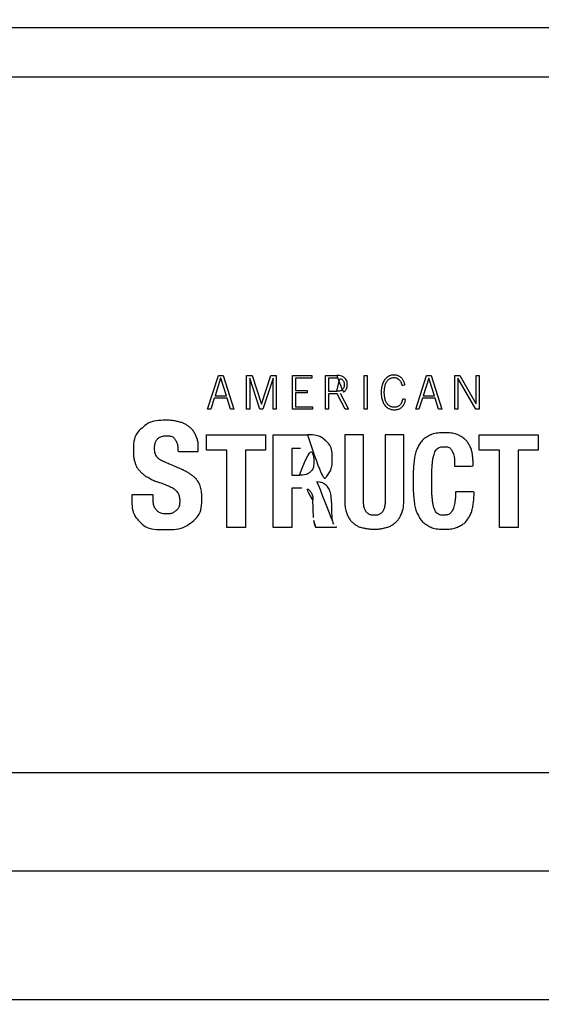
# Model space of a CAD drawing. Extents: x 208586767.6 to 208586821.4, y -134301046.9 to -134301022.9.
# Drawn here: x 208586778.346 to 208586779.497, y -134301044.941 to -134301042.779 of the extents above; entities that cross this region are included whole.
import ezdxf

# ---------------------------------------------------------------- set-up
doc = ezdxf.new("R2010")
doc.units = 0
for name, color, linetype in [('NO_PLOT', 7, 'Continuous'), ('SH_Border', 7, 'Continuous'), ('SH_Cut_Line', 7, 'Continuous'), ('SH_Data', 7, 'Continuous')]:
    doc.layers.add(name, color=color, linetype=linetype)

msp = doc.modelspace()

# ---------------------------------------------------------------- linework, layer by layer
at = {"layer": 'NO_PLOT'}
msp.add_lwpolyline([(208586777.4283, -134301044.6568), (208586783.4283, -134301044.6568), (208586783.4283, -134301042.9068), (208586777.4283, -134301042.9068)], close=True, dxfattribs=at)
at = {"layer": 'SH_Border'}
msp.add_lwpolyline([(208586777.4283, -134301023.4407), (208586809.4283, -134301023.4407), (208586809.4283, -134301044.4407), (208586777.4283, -134301044.4407)], close=True, dxfattribs=at)
at = {"layer": 'SH_Cut_Line'}
msp.add_lwpolyline([(208586775.9283, -134301044.9407), (208586809.9283, -134301044.9407), (208586809.9283, -134301022.9407), (208586775.9283, -134301022.9407)], close=True, dxfattribs=at)
at = {"layer": 'SH_Data'}
msp.add_line((208586782.5558, -134301042.7979), (208586778.3058, -134301042.7979), dxfattribs=at)
for points in [[(208586778.7609, -134301043.639), (208586778.7847, -134301043.5645), (208586778.7951, -134301043.5645), (208586778.8186, -134301043.639), (208586778.8114, -134301043.639), (208586778.8039, -134301043.6146), (208586778.7757, -134301043.6146), (208586778.7681, -134301043.639), (208586778.7609, -134301043.639)], [(208586778.847, -134301043.639), (208586778.847, -134301043.5645), (208586778.859, -134301043.5645), (208586778.8795, -134301043.6276), (208586778.8797, -134301043.6276), (208586778.9004, -134301043.5645), (208586778.9124, -134301043.5645), (208586778.9124, -134301043.639), (208586778.9056, -134301043.639), (208586778.9056, -134301043.5701), (208586778.9053, -134301043.5701), (208586778.8829, -134301043.639), (208586778.8764, -134301043.639), (208586778.854, -134301043.5701), (208586778.8538, -134301043.5701), (208586778.8538, -134301043.639), (208586778.847, -134301043.639)], [(208586778.9483, -134301043.639), (208586778.9483, -134301043.5645), (208586778.9908, -134301043.5645), (208586778.9908, -134301043.5701), (208586778.9551, -134301043.5701), (208586778.9551, -134301043.5974), (208586778.9808, -134301043.5974), (208586778.9808, -134301043.6031), (208586778.9551, -134301043.6031), (208586778.9551, -134301043.6334), (208586778.9927, -134301043.6334), (208586778.9927, -134301043.639), (208586778.9483, -134301043.639)], [(208586779.0536, -134301043.6037), (208586779.0719, -134301043.639), (208586779.0645, -134301043.639), (208586779.0471, -134301043.605), (208586779.0278, -134301043.605), (208586779.0278, -134301043.639), (208586779.0211, -134301043.639), (208586779.0211, -134301043.5645), (208586779.0462, -134301043.5645)], [(208586779.106, -134301043.5645), (208586779.1128, -134301043.5645), (208586779.1128, -134301043.639), (208586779.106, -134301043.639), (208586779.106, -134301043.5645)], [(208586779.2201, -134301043.639), (208586779.2439, -134301043.5645), (208586779.2543, -134301043.5645), (208586779.2778, -134301043.639), (208586779.2706, -134301043.639), (208586779.2631, -134301043.6146), (208586779.2349, -134301043.6146), (208586779.2273, -134301043.639), (208586779.2201, -134301043.639)], [(208586779.3062, -134301043.5645), (208586779.3177, -134301043.5645), (208586779.3531, -134301043.6266), (208586779.3533, -134301043.6266), (208586779.3533, -134301043.5645), (208586779.3601, -134301043.5645), (208586779.3601, -134301043.639), (208586779.3531, -134301043.639), (208586779.3132, -134301043.5701), (208586779.313, -134301043.5701), (208586779.313, -134301043.639), (208586779.3062, -134301043.639), (208586779.3062, -134301043.5645)], [(208586778.7775, -134301043.609), (208586778.8023, -134301043.609), (208586778.7899, -134301043.5701), (208586778.7897, -134301043.5701), (208586778.7775, -134301043.609)], [(208586779.0278, -134301043.5701), (208586779.0278, -134301043.5994), (208586779.0462, -134301043.5994)], [(208586779.0462, -134301043.5701), (208586779.0278, -134301043.5701)], [(208586779.2367, -134301043.609), (208586779.2615, -134301043.609), (208586779.2492, -134301043.5701), (208586779.249, -134301043.5701), (208586779.2367, -134301043.609)], [(208586778.889, -134301043.6953), (208586778.889, -134301043.7292), (208586778.8443, -134301043.7292), (208586778.8443, -134301043.8995), (208586778.8033, -134301043.8995), (208586778.8033, -134301043.7292), (208586778.7586, -134301043.7292), (208586778.7586, -134301043.6953), (208586778.889, -134301043.6953)], [(208586778.9054, -134301043.8995), (208586778.9054, -134301043.6953), (208586778.9816, -134301043.6953)], [(208586779.4904, -134301043.6953), (208586779.4904, -134301043.7292), (208586779.4458, -134301043.7292), (208586779.4458, -134301043.8995), (208586779.4047, -134301043.8995), (208586779.4047, -134301043.7292), (208586779.3601, -134301043.7292), (208586779.3601, -134301043.6953), (208586779.4904, -134301043.6953)], [(208586778.9464, -134301043.7258), (208586778.9464, -134301043.7845), (208586778.9638, -134301043.7845)], [(208586778.9661, -134301043.7258), (208586778.9464, -134301043.7258)], [(208586779.0022, -134301043.7982), (208586779.0022, -134301043.7988)], [(208586778.9688, -134301043.8131), (208586778.9464, -134301043.8131), (208586778.9464, -134301043.8995), (208586778.9054, -134301043.8995)], [(208586778.9946, -134301043.878), (208586778.9934, -134301043.8389)], [(208586779.0443, -134301043.8978), (208586779.0443, -134301043.8995), (208586778.9997, -134301043.8995)]]:
    msp.add_lwpolyline(points, dxfattribs=at)
for points in [[(208586779.0462, -134301043.5645), (208586779.0536, -134301043.5645), (208586779.0592, -134301043.5664), (208586779.0632, -134301043.57), (208586779.0671, -134301043.5737), (208586779.0691, -134301043.5786), (208586779.0691, -134301043.5847), (208586779.0691, -134301043.5897), (208586779.0679, -134301043.5937), (208586779.0654, -134301043.5969), (208586779.0629, -134301043.6001), (208586779.059, -134301043.6023), (208586779.0536, -134301043.6037)], [(208586779.1902, -134301043.5864), (208586779.1886, -134301043.5809), (208586779.1863, -134301043.5767), (208586779.1833, -134301043.5737), (208586779.1803, -134301043.5707), (208586779.1766, -134301043.5692), (208586779.172, -134301043.5692), (208586779.1683, -134301043.5692), (208586779.1651, -134301043.57), (208586779.1625, -134301043.5717), (208586779.1598, -134301043.5734), (208586779.1576, -134301043.5757), (208586779.1559, -134301043.5786), (208586779.1541, -134301043.5816), (208586779.1529, -134301043.5851), (208586779.152, -134301043.589), (208586779.1512, -134301043.593), (208586779.1508, -134301043.5973), (208586779.1508, -134301043.6018), (208586779.1508, -134301043.6063), (208586779.1512, -134301043.6106), (208586779.152, -134301043.6146), (208586779.1529, -134301043.6185), (208586779.1542, -134301043.622), (208586779.1559, -134301043.625), (208586779.1577, -134301043.6279), (208586779.16, -134301043.6302), (208586779.1628, -134301043.6319), (208586779.1656, -134301043.6336), (208586779.1689, -134301043.6344), (208586779.1727, -134301043.6344), (208586779.1757, -134301043.6344), (208586779.1782, -134301043.6339), (208586779.1803, -134301043.6329), (208586779.1824, -134301043.6319), (208586779.1842, -134301043.6306), (208586779.1856, -134301043.629), (208586779.1871, -134301043.6273), (208586779.1883, -134301043.6254), (208586779.1892, -134301043.6232), (208586779.1901, -134301043.621), (208586779.1909, -134301043.6187), (208586779.1915, -134301043.6163), (208586779.1915, -134301043.6163), (208586779.1979, -134301043.6174), (208586779.1979, -134301043.6174), (208586779.1972, -134301043.6207), (208586779.1962, -134301043.6238), (208586779.195, -134301043.6265), (208586779.1937, -134301043.6293), (208586779.192, -134301043.6317), (208586779.1901, -134301043.6337), (208586779.1881, -134301043.6357), (208586779.1856, -134301043.6373), (208586779.1828, -134301043.6384), (208586779.1799, -134301043.6395), (208586779.1766, -134301043.64), (208586779.1726, -134301043.64), (208586779.1681, -134301043.64), (208586779.1641, -134301043.6391), (208586779.1605, -134301043.6373), (208586779.157, -134301043.6355), (208586779.154, -134301043.6329), (208586779.1516, -134301043.6295), (208586779.1491, -134301043.6262), (208586779.1473, -134301043.6221), (208586779.146, -134301043.6175), (208586779.1446, -134301043.6128), (208586779.144, -134301043.6076), (208586779.144, -134301043.6018), (208586779.144, -134301043.596), (208586779.1446, -134301043.5908), (208586779.146, -134301043.5861), (208586779.1473, -134301043.5815), (208586779.1491, -134301043.5774), (208586779.1516, -134301043.5741), (208586779.154, -134301043.5707), (208586779.157, -134301043.5681), (208586779.1605, -134301043.5663), (208586779.1641, -134301043.5645), (208586779.1681, -134301043.5636), (208586779.1726, -134301043.5636), (208586779.1759, -134301043.5636), (208586779.1789, -134301043.5641), (208586779.1815, -134301043.5652), (208586779.1841, -134301043.5663), (208586779.1864, -134301043.5678), (208586779.1884, -134301043.5697), (208586779.1903, -134301043.5717), (208586779.1919, -134301043.5739), (208586779.1933, -134301043.5766), (208586779.1946, -134301043.5792), (208586779.1956, -134301043.582), (208586779.1964, -134301043.585), (208586779.1964, -134301043.585), (208586779.1902, -134301043.5864), (208586779.1902, -134301043.5864)], [(208586779.0462, -134301043.5994), (208586779.0512, -134301043.5994), (208586779.0551, -134301043.5981), (208586779.058, -134301043.5955), (208586779.0609, -134301043.5929), (208586779.0623, -134301043.5893), (208586779.0623, -134301043.5847), (208586779.0623, -134301043.5802), (208586779.061, -134301043.5766), (208586779.0583, -134301043.574), (208586779.0556, -134301043.5714), (208586779.0516, -134301043.5701), (208586779.0462, -134301043.5701)], [(208586778.6406, -134301043.8274), (208586778.6406, -134301043.8274), (208586778.6406, -134301043.8342), (208586778.6406, -134301043.8342), (208586778.6406, -134301043.8396), (208586778.641, -134301043.8446), (208586778.6419, -134301043.849), (208586778.6428, -134301043.8534), (208586778.6444, -134301043.8572), (208586778.6468, -134301043.8602), (208586778.6492, -134301043.8632), (208586778.6523, -134301043.8656), (208586778.6562, -134301043.8673), (208586778.6601, -134301043.869), (208586778.6651, -134301043.8699), (208586778.6714, -134301043.8699), (208586778.6785, -134301043.8699), (208586778.685, -134301043.8676), (208586778.6907, -134301043.8629), (208586778.6964, -134301043.8583), (208586778.6993, -134301043.8511), (208586778.6993, -134301043.8413), (208586778.6993, -134301043.8361), (208586778.6986, -134301043.8316), (208586778.6972, -134301043.8278), (208586778.6958, -134301043.8241), (208586778.6935, -134301043.8206), (208586778.6902, -134301043.8176), (208586778.687, -134301043.8146), (208586778.6827, -134301043.8118), (208586778.6774, -134301043.8093), (208586778.6721, -134301043.8068), (208586778.6656, -134301043.8043), (208586778.6578, -134301043.8017), (208586778.6474, -134301043.7982), (208586778.6385, -134301043.7944), (208586778.6309, -134301043.7902), (208586778.6233, -134301043.7859), (208586778.617, -134301043.7811), (208586778.6119, -134301043.7757), (208586778.6069, -134301043.7703), (208586778.6031, -134301043.764), (208586778.6008, -134301043.7569), (208586778.5984, -134301043.7497), (208586778.5972, -134301043.7413), (208586778.5972, -134301043.7315), (208586778.5972, -134301043.7088), (208586778.6036, -134301043.6917), (208586778.6163, -134301043.6804), (208586778.629, -134301043.669), (208586778.6465, -134301043.6633), (208586778.6688, -134301043.6633), (208586778.6791, -134301043.6633), (208586778.6887, -134301043.6645), (208586778.6974, -134301043.6667), (208586778.7062, -134301043.669), (208586778.7137, -134301043.6727), (208586778.7201, -134301043.6777), (208586778.7265, -134301043.6828), (208586778.7314, -134301043.6893), (208586778.735, -134301043.6972), (208586778.7386, -134301043.7051), (208586778.7403, -134301043.7145), (208586778.7403, -134301043.7256), (208586778.7403, -134301043.7256), (208586778.7403, -134301043.7321), (208586778.7403, -134301043.7321), (208586778.7403, -134301043.7321), (208586778.6955, -134301043.7321), (208586778.6955, -134301043.7321), (208586778.6955, -134301043.721), (208586778.6935, -134301043.7125), (208586778.6897, -134301043.7066), (208586778.6858, -134301043.7006), (208586778.6794, -134301043.6977), (208586778.6704, -134301043.6977), (208586778.6652, -134301043.6977), (208586778.6609, -134301043.6984), (208586778.6575, -134301043.6999), (208586778.654, -134301043.7015), (208586778.6513, -134301043.7035), (208586778.6493, -134301043.7059), (208586778.6472, -134301043.7084), (208586778.6458, -134301043.7113), (208586778.6451, -134301043.7146), (208586778.6443, -134301043.7178), (208586778.644, -134301043.7212), (208586778.644, -134301043.7246), (208586778.644, -134301043.7318), (208586778.6455, -134301043.7378), (208586778.6485, -134301043.7427), (208586778.6515, -134301043.7475), (208586778.658, -134301043.752), (208586778.6679, -134301043.7561), (208586778.6679, -134301043.7561), (208586778.7039, -134301043.7717), (208586778.7039, -134301043.7717), (208586778.7125, -134301043.7756), (208586778.7197, -134301043.7797), (208586778.7254, -134301043.7839), (208586778.7312, -134301043.7881), (208586778.7357, -134301043.7927), (208586778.7391, -134301043.7976), (208586778.7424, -134301043.8024), (208586778.7447, -134301043.8078), (208586778.746, -134301043.8136), (208586778.7473, -134301043.8195), (208586778.748, -134301043.826), (208586778.748, -134301043.8331), (208586778.748, -134301043.8576), (208586778.7409, -134301043.8756), (208586778.7267, -134301043.887), (208586778.7125, -134301043.8985), (208586778.6928, -134301043.9043), (208586778.6675, -134301043.9043), (208586778.6411, -134301043.9043), (208586778.6222, -134301043.8984), (208586778.6109, -134301043.8866), (208586778.5995, -134301043.8748), (208586778.5939, -134301043.8582), (208586778.5939, -134301043.8368), (208586778.5939, -134301043.8368), (208586778.5939, -134301043.8274), (208586778.5939, -134301043.8274), (208586778.5939, -134301043.8274), (208586778.6406, -134301043.8274), (208586778.6406, -134301043.8274)], [(208586778.9816, -134301043.6953), (208586778.9986, -134301043.6953), (208586779.012, -134301043.6997), (208586779.0216, -134301043.7084), (208586779.0313, -134301043.7172), (208586779.0361, -134301043.7304), (208586779.0361, -134301043.7479), (208586779.0361, -134301043.7616), (208586779.0334, -134301043.7728), (208586779.0278, -134301043.7815), (208586779.0223, -134301043.7902), (208586779.0138, -134301043.7958), (208586779.0022, -134301043.7982)], [(208586779.1046, -134301043.6953), (208586779.1046, -134301043.6953), (208586779.1046, -134301043.8374), (208586779.1046, -134301043.8374), (208586779.1046, -134301043.8425), (208586779.1049, -134301043.8472), (208586779.1056, -134301043.8515), (208586779.1063, -134301043.8558), (208586779.1075, -134301043.8595), (208586779.1093, -134301043.8626), (208586779.1112, -134301043.8658), (208586779.1136, -134301043.8683), (208586779.1168, -134301043.8701), (208586779.12, -134301043.8719), (208586779.1239, -134301043.8728), (208586779.1287, -134301043.8728), (208586779.1335, -134301043.8728), (208586779.1375, -134301043.8719), (208586779.1406, -134301043.8701), (208586779.1438, -134301043.8683), (208586779.1463, -134301043.8658), (208586779.1481, -134301043.8626), (208586779.1499, -134301043.8595), (208586779.1511, -134301043.8558), (208586779.1518, -134301043.8515), (208586779.1525, -134301043.8472), (208586779.1528, -134301043.8425), (208586779.1528, -134301043.8374), (208586779.1528, -134301043.8374), (208586779.1528, -134301043.6953), (208586779.1528, -134301043.6953), (208586779.1528, -134301043.6953), (208586779.1938, -134301043.6953), (208586779.1938, -134301043.6953), (208586779.1938, -134301043.6953), (208586779.1938, -134301043.8376), (208586779.1938, -134301043.8376), (208586779.1938, -134301043.8505), (208586779.192, -134301043.8613), (208586779.1884, -134301043.8697), (208586779.1848, -134301043.8782), (208586779.1799, -134301043.8849), (208586779.1739, -134301043.8899), (208586779.1678, -134301043.8948), (208586779.1608, -134301043.8983), (208586779.153, -134301043.9003), (208586779.1452, -134301043.9023), (208586779.1371, -134301043.9033), (208586779.1287, -134301043.9033), (208586779.1203, -134301043.9033), (208586779.1122, -134301043.9025), (208586779.1044, -134301043.9007), (208586779.0966, -134301043.899), (208586779.0897, -134301043.8957), (208586779.0836, -134301043.8909), (208586779.0775, -134301043.886), (208586779.0726, -134301043.8794), (208586779.069, -134301043.8709), (208586779.0654, -134301043.8624), (208586779.0636, -134301043.8513), (208586779.0636, -134301043.8376), (208586779.0636, -134301043.8376), (208586779.0636, -134301043.6953), (208586779.0636, -134301043.6953), (208586779.0636, -134301043.6953), (208586779.1046, -134301043.6953), (208586779.1046, -134301043.6953)], [(208586779.3059, -134301043.7642), (208586779.3059, -134301043.7493), (208586779.3041, -134301043.7385), (208586779.3006, -134301043.7317), (208586779.297, -134301043.7249), (208586779.2905, -134301043.7215), (208586779.2812, -134301043.7215), (208586779.276, -134301043.7215), (208586779.2717, -134301043.7229), (208586779.2684, -134301043.7257), (208586779.265, -134301043.7284), (208586779.2624, -134301043.7329), (208586779.2605, -134301043.7391), (208586779.2585, -134301043.7453), (208586779.2572, -134301043.7533), (208586779.2564, -134301043.7633), (208586779.2557, -134301043.7733), (208586779.2553, -134301043.7855), (208586779.2553, -134301043.8), (208586779.2553, -134301043.8154), (208586779.2558, -134301043.8279), (208586779.2569, -134301043.8374), (208586779.2579, -134301043.8469), (208586779.2596, -134301043.8543), (208586779.2618, -134301043.8595), (208586779.264, -134301043.8647), (208586779.2668, -134301043.8683), (208586779.2701, -134301043.8701), (208586779.2735, -134301043.8719), (208586779.2774, -134301043.8728), (208586779.2818, -134301043.8728), (208586779.2855, -134301043.8728), (208586779.2889, -134301043.8722), (208586779.2921, -134301043.8709), (208586779.2952, -134301043.8697), (208586779.298, -134301043.8672), (208586779.3003, -134301043.8635), (208586779.3026, -134301043.8597), (208586779.3044, -134301043.8545), (208586779.3058, -134301043.8477), (208586779.3071, -134301043.8409), (208586779.3078, -134301043.832), (208586779.3078, -134301043.821), (208586779.3078, -134301043.821), (208586779.3488, -134301043.821), (208586779.3488, -134301043.821), (208586779.3488, -134301043.832), (208586779.3479, -134301043.8425), (208586779.3462, -134301043.8524), (208586779.3445, -134301043.8624), (208586779.3413, -134301043.8711), (208586779.3366, -134301043.8787), (208586779.332, -134301043.8863), (208586779.3254, -134301043.8923), (208586779.3169, -134301043.8967), (208586779.3084, -134301043.9011), (208586779.2974, -134301043.9033), (208586779.2838, -134301043.9033), (208586779.2684, -134301043.9033), (208586779.2561, -134301043.9007), (208586779.2469, -134301043.8954), (208586779.2377, -134301043.8902), (208586779.2307, -134301043.8829), (208586779.2259, -134301043.8735), (208586779.221, -134301043.8642), (208586779.2178, -134301043.853), (208586779.2164, -134301043.8399), (208586779.215, -134301043.8269), (208586779.2143, -134301043.8126), (208586779.2143, -134301043.7971), (208586779.2143, -134301043.7817), (208586779.215, -134301043.7674), (208586779.2164, -134301043.7544), (208586779.2178, -134301043.7413), (208586779.221, -134301043.7301), (208586779.2258, -134301043.7207), (208586779.2307, -134301043.7114), (208586779.2377, -134301043.7041), (208586779.2469, -134301043.6989), (208586779.256, -134301043.6936), (208586779.2683, -134301043.691), (208586779.2837, -134301043.691), (208586779.2984, -134301043.691), (208586779.31, -134301043.6934), (208586779.3185, -134301043.6982), (208586779.3269, -134301043.703), (208586779.3333, -134301043.7091), (208586779.3375, -134301043.7165), (208586779.3417, -134301043.7238), (208586779.3443, -134301043.7318), (208586779.3453, -134301043.7403), (208586779.3464, -134301043.7488), (208586779.3469, -134301043.7567), (208586779.3469, -134301043.7642), (208586779.3469, -134301043.7642), (208586779.3059, -134301043.7642), (208586779.3059, -134301043.7642)], [(208586778.9638, -134301043.7845), (208586778.9738, -134301043.7845), (208586778.9816, -134301043.7822), (208586778.987, -134301043.7775), (208586778.9924, -134301043.7729), (208586778.9951, -134301043.765), (208586778.9951, -134301043.754), (208586778.9951, -134301043.7352), (208586778.9854, -134301043.7258), (208586778.9661, -134301043.7258)], [(208586779.0022, -134301043.7988), (208586779.0093, -134301043.7998), (208586779.0149, -134301043.8015), (208586779.0191, -134301043.8041), (208586779.0233, -134301043.8067), (208586779.0266, -134301043.8104), (208586779.029, -134301043.8153), (208586779.0314, -134301043.8201), (208586779.033, -134301043.8263), (208586779.0337, -134301043.8337), (208586779.0345, -134301043.8412), (208586779.035, -134301043.8503), (208586779.0352, -134301043.8612), (208586779.0353, -134301043.872), (208586779.036, -134301043.8803), (208586779.037, -134301043.886), (208586779.0381, -134301043.8918), (208586779.0405, -134301043.8957), (208586779.0443, -134301043.8978)], [(208586778.9934, -134301043.8389), (208586778.993, -134301043.8309), (208586778.991, -134301043.8246), (208586778.9872, -134301043.82), (208586778.9834, -134301043.8154), (208586778.9773, -134301043.8131), (208586778.9688, -134301043.8131)], [(208586778.9997, -134301043.8995), (208586778.9976, -134301043.8966), (208586778.9963, -134301043.8933), (208586778.9957, -134301043.8896), (208586778.9952, -134301043.8859), (208586778.9948, -134301043.882), (208586778.9946, -134301043.878)]]:
    msp.add_open_spline(points, degree=3, dxfattribs=at)

doc.saveas('drawing.dxf')
